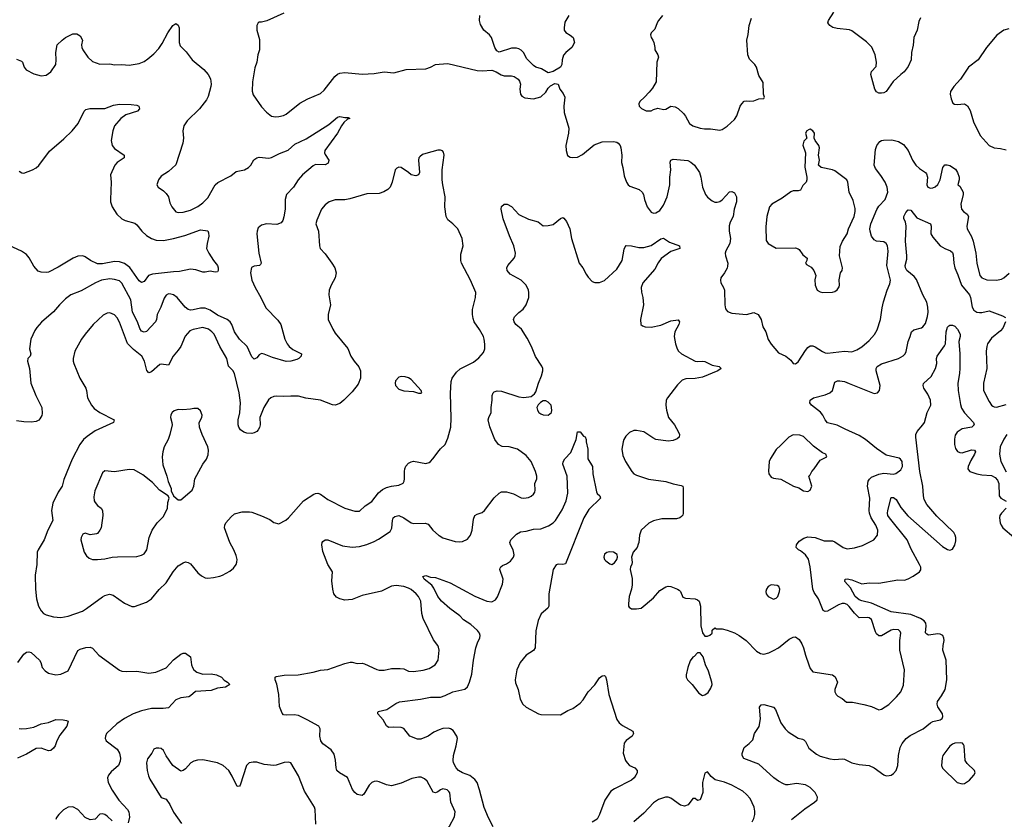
# Model space of a CAD drawing. Header units: inches. Extents: x 2057696 to 2160536, y 827480 to 1016834.
# Tile 287 of 422: x 2086575 to 2094614, y 951130 to 957656. Entities that reach past the tile are written whole.
import ezdxf

# ---------------------------------------------------------------- set-up
doc = ezdxf.new("R2010")
doc.units = ezdxf.units.IN
doc.header["$MEASUREMENT"] = 0
doc.layers.add('C0985', color=7, linetype='Continuous')
doc.layers.add('C0995', color=7, linetype='Continuous')

msp = doc.modelspace()

# ---------------------------------------------------------------- linework, layer by layer
at = {"layer": 'C0985', "color": 5}
for points, elevation in [([(2088730.5, 957709.5), (2088594, 957646), (2088550, 957635.3), (2088530, 957635.3), (2088522, 957630), (2088511.6, 957608.4), (2088511.3, 957570), (2088533.7, 957493.7), (2088533.4, 957410), (2088519.1, 957370), (2088510.4, 957310), (2088495.9, 957264.1), (2088476.5, 957150), (2088473.4, 957073.4), (2088482.3, 957042.3), (2088550, 956946), (2088590, 956901), (2088632, 956870), (2088664.7, 956864.7), (2088690, 956866.7), (2088730, 956874.4), (2088750, 956884.4), (2088863.5, 956976.5), (2088928.5, 957011.5), (2089030, 957054.4), (2089059.8, 957080.2), (2089147, 957193), (2089169, 957211), (2089190, 957220.9), (2089230, 957225.2), (2089370, 957211.5), (2089470, 957217.6), (2089550, 957231.8), (2089630, 957223.1), (2089730, 957250.4), (2089890, 957254.9), (2089930, 957268.2), (2089970, 957290.4), (2090000, 957292.7)], 560), ([(2086550, 957334), (2086590, 957317.3), (2086598.8, 957310), (2086610.8, 957270), (2086628.6, 957248.6), (2086690, 957214.8), (2086750, 957198.8), (2086790, 957204.7), (2086828, 957230), (2086869.2, 957290), (2086872.7, 957330), (2086869, 957390), (2086881.2, 957450), (2086920.9, 957490), (2086950, 957510.4), (2087010, 957540.5), (2087041.4, 957541.4), (2087070, 957524.7), (2087086.8, 957490), (2087080.7, 957450), (2087082, 957430), (2087090, 957411.3), (2087130.3, 957350.3), (2087170, 957315.5), (2087230, 957292.7), (2087310, 957296.4), (2087350, 957287.7), (2087410, 957290.4), (2087470, 957285.5), (2087550, 957298), (2087590, 957314.9), (2087622.3, 957337.7), (2087670, 957378), (2087710, 957420.5), (2087738.8, 957461.2), (2087784.5, 957550), (2087824, 957610), (2087850, 957624.7), (2087870, 957611.3), (2087877.3, 957590), (2087877.1, 957470), (2087884.2, 957444.2), (2087935.1, 957395.1), (2087982, 957330), (2088078, 957250), (2088114.9, 957210), (2088133.5, 957173.5), (2088137.6, 957130), (2088136.4, 957110), (2088114.4, 957030), (2088098.9, 957001.1), (2088043, 956930), (2087942.8, 956830), (2087914.8, 956790), (2087907.3, 956750), (2087913.4, 956690), (2087907.7, 956650), (2087848.7, 956471.3), (2087790, 956417), (2087730, 956379.5), (2087708.4, 956350), (2087694.8, 956310), (2087704.7, 956290), (2087750, 956260.4), (2087770, 956239.3), (2087788.7, 956210), (2087802, 956162), (2087817.1, 956130), (2087850, 956087.7), (2087870, 956081.6), (2087910, 956085.7), (2087970, 956102.4), (2088030, 956131.3), (2088070, 956160.7), (2088110, 956203.6), (2088170.9, 956310), (2088193.4, 956326.6), (2088298.5, 956381.5), (2088343.6, 956416.4), (2088410, 956431.7), (2088442.9, 956450), (2088462.4, 956470), (2088487.7, 956512.3), (2088510, 956530.4), (2088530, 956533.4), (2088610, 956527.4), (2088630, 956531.8), (2088696, 956564), (2088768.2, 956591.8), (2088820.7, 956639.3), (2088914.9, 956685.1), (2089099.1, 956800.9), (2089170, 956861.3), (2089190, 956866.7), (2089230, 956857.3), (2089258, 956858), (2089271, 956850), (2089250, 956845.2), (2089222, 956818), (2089201.3, 956790), (2089170.4, 956730), (2089067, 956590), (2089064.9, 956570), (2089070, 956556), (2089098, 956510), (2089094.2, 956485.8), (2089068.4, 956471.6), (2088990, 956475.1), (2088970, 956462.9), (2088883.7, 956390), (2088848.8, 956350), (2088810.3, 956290), (2088754.6, 956230), (2088742, 956190), (2088741.8, 956110), (2088732.6, 956047.4), (2088723.1, 956016.9), (2088710, 955997.2), (2088675.3, 955984.7), (2088590, 955989.6), (2088550, 955980.7), (2088522.9, 955957.1), (2088512.7, 955930), (2088510.4, 955909.6), (2088527.6, 955750), (2088546.8, 955670), (2088542, 955658), (2088532, 955650), (2088490, 955644.5), (2088467.3, 955632.7), (2088460.3, 955590), (2088469.2, 955530), (2088498, 955470), (2088544.9, 955390), (2088585.2, 955305.2), (2088682.9, 955202.9), (2088706, 955170), (2088740.4, 955050), (2088758, 955010), (2088774, 954990), (2088804.8, 954964.8), (2088874.8, 954930), (2088874, 954910), (2088854, 954890), (2088837.1, 954882.9), (2088789.6, 954869.6), (2088750, 954866), (2088638.2, 954898.2), (2088570, 954927.6), (2088550, 954931.8), (2088530, 954920.9), (2088510, 954898), (2088490, 954886.6), (2088470, 954903.7), (2088433, 954990), (2088370, 955049.6), (2088330, 955109.6), (2088305.7, 955170), (2088292.4, 955190), (2088270, 955209.8), (2088190, 955246.1), (2088130, 955285.6), (2088090, 955301.4), (2088050, 955302.3), (2087990, 955287.5), (2087970, 955286.9), (2087950, 955292.5), (2087924.8, 955310), (2087859.7, 955390), (2087830, 955409.8), (2087810, 955417.3), (2087790, 955418.3), (2087770, 955409.5), (2087755.5, 955384.5), (2087728.3, 955310), (2087698.6, 955250), (2087691.4, 955210), (2087683.1, 955190), (2087610, 955111.8), (2087590, 955106), (2087570, 955115.6), (2087556.2, 955136.2), (2087536.8, 955190), (2087497.2, 955270), (2087481.2, 955370), (2087410, 955505.6), (2087390, 955524.7), (2087350, 955537.3), (2087310, 955541), (2087242.8, 955530), (2087193.4, 955510), (2087075.8, 955444.2), (2086992.7, 955410), (2086950, 955377.7), (2086899.5, 955330), (2086850, 955273), (2086752.8, 955187.2), (2086714.9, 955145.1), (2086699.2, 955120.8), (2086665.5, 955050), (2086654.9, 954970), (2086665.5, 954930), (2086660.7, 954910), (2086640.7, 954890), (2086638, 954870), (2086654, 954810), (2086667, 954690), (2086706.4, 954590), (2086755.3, 954490), (2086758.3, 954441.7), (2086754.9, 954425.1), (2086740.6, 954399.4), (2086731.4, 954388.6), (2086710, 954377.6), (2086670, 954371.6), (2086610, 954373.3), (2086550, 954383.6)], 540), ([(2086570, 956420.5), (2086592.3, 956407.7), (2086610, 956404.9), (2086679, 956430), (2086710, 956448.4), (2086730, 956466.4), (2086817.3, 956582.7), (2086935.8, 956684.2), (2087004, 956750), (2087053.3, 956810), (2087102, 956910), (2087115.6, 956924.4), (2087148.2, 956931.8), (2087270, 956932), (2087340, 956960), (2087390, 956968.1), (2087484.5, 956964.5), (2087530, 956957.6), (2087546.8, 956950), (2087553.4, 956930), (2087538, 956910), (2087441, 956879), (2087399.5, 956850), (2087350, 956791.3), (2087335.6, 956750), (2087321.2, 956670), (2087328.8, 956630), (2087350, 956604.9), (2087427.3, 956550), (2087426.8, 956530), (2087370.6, 956490), (2087352.7, 956470), (2087317.3, 956390), (2087322.4, 956330), (2087315.3, 956190), (2087316.9, 956170), (2087330.3, 956130), (2087367, 956070), (2087410, 956030.4), (2087436.3, 956016.3), (2087514.7, 955994.7), (2087530, 955983), (2087572, 955930), (2087610, 955894.9), (2087650.2, 955870.2), (2087690, 955857.3), (2087750, 955854.4), (2087830, 955871.1), (2087923.6, 955896.4), (2088050, 955942), (2088110, 955932), (2088116.9, 955916.9), (2088118.8, 955890), (2088104.9, 955830), (2088100.7, 955790), (2088119.1, 955750), (2088158, 955690), (2088190.4, 955650), (2088195.8, 955630), (2088195.5, 955610), (2088190, 955599), (2088170, 955595.1), (2088130, 955602.7), (2088090, 955595.1), (2088070, 955597), (2088013.9, 955613.9), (2087970, 955619.6), (2087879.9, 955600.1), (2087830, 955599.2), (2087659.1, 955580.9), (2087626, 955570), (2087590, 955520.7), (2087570, 955511.6), (2087550, 955524.7), (2087474.3, 955634.3), (2087430, 955667.7), (2087390, 955680.4), (2087350, 955683.6), (2087250, 955663.2), (2087210, 955663.2), (2087154.3, 955690), (2087110, 955721.3), (2087090, 955728.2), (2087050, 955725.4), (2087010.7, 955710), (2086890, 955635.6), (2086810, 955595.1), (2086790, 955592.7), (2086750, 955596), (2086724.5, 955604.5), (2086690, 955645.2), (2086652.1, 955712.1), (2086630, 955739.5), (2086588.4, 955768.4), (2086490, 955812.4)], 520), ([(2090000, 956592.3), (2089990, 956592), (2089890, 956565.1), (2089864.9, 956555.1), (2089841.6, 956538.4), (2089834.8, 956530), (2089830.7, 956510), (2089838, 956410), (2089831, 956389), (2089810, 956382), (2089770, 956389), (2089748.7, 956410), (2089690, 956449.2), (2089670, 956453.2), (2089654.4, 956445.6), (2089641, 956430), (2089615.8, 956330), (2089599.5, 956290), (2089581.6, 956270), (2089549.2, 956250.8), (2089510, 956239.2), (2089410, 956234.5), (2089270, 956193.6), (2089230, 956187.6), (2089150, 956187.3), (2089101, 956170), (2089070, 956145.2), (2089038.8, 956110), (2088999.9, 956020.1), (2088993.4, 955990), (2089014.4, 955930), (2089022, 955810), (2089027.3, 955790), (2089070, 955746), (2089122.3, 955670), (2089147.6, 955630), (2089158, 955590), (2089151.2, 955550), (2089117.6, 955490), (2089100.8, 955450), (2089098.3, 955410), (2089113.4, 955330), (2089093.7, 955250), (2089093.7, 955210), (2089130.3, 955130), (2089150, 955098), (2089253.9, 954973.9), (2089279.1, 954910), (2089305.5, 954870), (2089344.4, 954824.4), (2089356.9, 954790), (2089356.9, 954730), (2089337.3, 954682.7), (2089290, 954618.9), (2089221.1, 954550), (2089190, 954525.1), (2089150, 954510.9), (2089130, 954513.1), (2089030, 954551.9), (2088910, 954566.4), (2088850, 954583.5), (2088790, 954584.8), (2088730, 954579.8), (2088670, 954584.8), (2088650, 954581.1), (2088625.5, 954570), (2088605.8, 954554.2), (2088569.4, 954490.6), (2088536.5, 954410), (2088537.8, 954350), (2088532.6, 954327.4), (2088522.6, 954310), (2088510, 954296.3), (2088490, 954285.4), (2088470, 954279.8), (2088430, 954280.8), (2088405.6, 954290), (2088378.9, 954310), (2088364.7, 954330), (2088357.6, 954350), (2088358.8, 954390), (2088371.4, 954448.6), (2088379.1, 954530), (2088367.4, 954610), (2088327.8, 954767.8), (2088314.1, 954794.1), (2088281, 954830), (2088266, 954890), (2088208.2, 954990), (2088162.3, 955090), (2088144.7, 955110), (2088115.6, 955130), (2088070, 955143.1), (2087990, 955128.2), (2087964.1, 955115.9), (2087925.8, 955074.2), (2087890, 954989.4), (2087870, 954958.4), (2087828.5, 954910), (2087790, 954837), (2087730, 954845.4), (2087718.9, 954841.1), (2087650, 954781.3), (2087630, 954774), (2087613.4, 954793.4), (2087594.8, 954870), (2087573.1, 954910), (2087504, 954964), (2087453.9, 955013.9), (2087390, 955187), (2087370, 955223.6), (2087348.6, 955248.6), (2087310, 955263), (2087290, 955261.3), (2087255.6, 955244.4), (2087174.9, 955170), (2087109.1, 955090.9), (2087078.4, 955050), (2087026, 954950), (2087010.4, 954890), (2087010.4, 954870), (2087017, 954850), (2087065.5, 954730), (2087114, 954650), (2087120.7, 954630), (2087127.7, 954570), (2087160.5, 954510), (2087184.2, 954484.2), (2087228, 954450), (2087346, 954390), (2087341, 954370), (2087190, 954300.3), (2087124.6, 954255.4), (2087096.5, 954230), (2087065.2, 954190), (2087002.4, 954070), (2086935.1, 953904.9), (2086920.4, 953850), (2086890, 953801.2), (2086844.9, 953710), (2086835.8, 953650), (2086846, 953570), (2086804.4, 953490), (2086774.4, 953410), (2086725.5, 953330), (2086718, 953310), (2086714.4, 953210), (2086702.5, 953122.5), (2086704.9, 953010), (2086713.4, 952930), (2086728.8, 952868.8), (2086750, 952830.7), (2086770.3, 952810.3), (2086790, 952800.4), (2086850, 952783.7), (2086910, 952777.6), (2086970, 952788.9), (2087086.6, 952830), (2087120.7, 952850), (2087250, 952946.3), (2087270, 952956.9), (2087307, 952967), (2087338.6, 952958.6), (2087430, 952894.9), (2087490, 952868.2), (2087512.9, 952867.1), (2087610, 952901.3), (2087650, 952930.4), (2087713.2, 953006.8), (2087770, 953061.6), (2087829, 953151), (2087870, 953198), (2087910, 953224.9), (2087930, 953231), (2087950, 953227.3), (2087970, 953214.8), (2088030, 953142), (2088058.3, 953118.3), (2088090, 953101.6), (2088110, 953098.4), (2088156.1, 953103.9), (2088210, 953114), (2088230, 953122), (2088290, 953154.4), (2088320.4, 953179.6), (2088341.6, 953210), (2088347.8, 953230), (2088349.6, 953250), (2088343.3, 953283.3), (2088323.6, 953330), (2088289.6, 953390), (2088247.6, 953510), (2088249.5, 953530), (2088258, 953550), (2088301, 953599), (2088330, 953622.8), (2088390, 953638.8), (2088450, 953640.7), (2088470, 953636.3), (2088550, 953607.7), (2088616.1, 953576.1), (2088650, 953554), (2088690, 953542.8), (2088747.2, 953572.8), (2088770, 953590.7), (2088891.3, 953728.7), (2088976.4, 953783.6), (2088990, 953790.4), (2089010, 953792), (2089030, 953784.2), (2089090, 953740.3), (2089230, 953670.3), (2089310, 953644.9), (2089350, 953645.5), (2089396, 953690), (2089450, 953725.5), (2089505.6, 953794.4), (2089538.3, 953821.7), (2089570, 953838), (2089610, 953849.1), (2089670, 953857.6), (2089706, 953874), (2089715.1, 953890), (2089718, 953910), (2089715.4, 953970), (2089718.9, 953990), (2089727.6, 954012.4), (2089750, 954037.1), (2089770, 954048.4), (2089790, 954052.4), (2089890, 954035.5), (2089917.2, 954042.8), (2089930, 954050.8), (2089947.9, 954072.1), (2090000, 954141.5)], 560), ([(2090000, 951363.7), (2089990, 951355.6), (2089970, 951346.6), (2089950, 951351.8), (2089901.6, 951441.6), (2089881.2, 951461.2), (2089853.1, 951473.1), (2089830, 951474.5), (2089777.4, 951462.6), (2089690, 951426.3), (2089610, 951404.8), (2089570, 951410.9), (2089510, 951436.8), (2089490, 951441), (2089470, 951437.7), (2089450.2, 951429.8), (2089428, 951410), (2089384.9, 951335.1), (2089370, 951325.2), (2089330, 951332.7), (2089310, 951349.3), (2089293.1, 951373.1), (2089251.1, 951471.1), (2089185.2, 951510), (2089163.7, 951530), (2089157.6, 951550), (2089153.6, 951613.6), (2089143.3, 951663.3), (2089116.8, 951696.8), (2089050, 951746), (2089033.8, 951770), (2089024.6, 951810), (2089028.5, 951868.5), (2089016.2, 951890), (2088923, 951943), (2088850, 951977.4), (2088815.8, 951984.2), (2088750, 951979.3), (2088730, 951984), (2088717.5, 951997.5), (2088696.2, 952050), (2088689.6, 952150), (2088673.8, 952233.8), (2088661.2, 952270), (2088662, 952290), (2088670, 952294.8), (2088734.5, 952305.5), (2088848, 952310), (2088970, 952332), (2089030, 952348.7), (2089090, 952353.7), (2089230, 952402), (2089272.3, 952412.3), (2089290, 952412.4), (2089330, 952402.6), (2089370, 952404.2), (2089390, 952400.3), (2089490, 952354), (2089510, 952348.7), (2089550, 952348.5), (2089610, 952361.3), (2089682, 952362), (2089710, 952358.4), (2089750, 952340.4), (2089790, 952337.1), (2089870, 952346.7), (2089917.6, 952362.4), (2089967.8, 952392.2), (2089991.8, 952430), (2089999.5, 952510), (2089995.3, 952535.3), (2089989.4, 952550), (2089954.5, 952594.5), (2089869.6, 952770), (2089858.7, 952810), (2089851.1, 952910), (2089829.7, 952950), (2089811.1, 952970), (2089770, 953005.1), (2089750, 953015.8), (2089710, 953029.8), (2089650, 953039.2), (2089610, 953032.4), (2089528.5, 952991.5), (2089370, 952957.7), (2089290, 952923.2), (2089230, 952919.8), (2089190, 952929.8), (2089162.8, 952942.8), (2089138.7, 952970), (2089130.7, 953010), (2089123.8, 953076.2), (2089127.6, 953150), (2089089.8, 953209.8), (2089050, 953315.3), (2089042.9, 953370), (2089044.5, 953390), (2089050, 953398.8), (2089070, 953410.5), (2089090, 953410.5), (2089210, 953362.4), (2089290, 953350.4), (2089350, 953356.4), (2089410, 953373.7), (2089470, 953396.9), (2089504.5, 953415.5), (2089599.4, 953480.6), (2089614, 953506), (2089618.7, 953570), (2089624.5, 953590), (2089637.2, 953602.8), (2089669.7, 953610.3), (2089710, 953591.5), (2089770, 953550.3), (2089790, 953544), (2089886.7, 953546.7), (2089910, 953538), (2089947.7, 953490), (2089993, 953450), (2090000, 953445.7)], 540), ([(2090000, 952935.9), (2089990, 952949.6), (2089957.2, 953017.2), (2089940.5, 953040.5), (2089878, 953090), (2089867.6, 953112.4), (2089890, 953120.5), (2089930, 953107.3), (2089970, 953104.9), (2090000, 953093.7)], 520), ([(2086560.7, 952410), (2086610, 952477.1), (2086630, 952494), (2086650, 952498.4), (2086670, 952490.4), (2086736.3, 952430), (2086747.7, 952410), (2086759.1, 952370), (2086782.3, 952342.3), (2086810, 952323), (2086870, 952308.2), (2086910, 952314.4), (2086970, 952343), (2087050, 952507.3), (2087070, 952519.5), (2087113.8, 952533.8), (2087150, 952536.4), (2087168.4, 952528.4), (2087221, 952470), (2087390, 952347.7), (2087410, 952340.5), (2087450, 952335.5), (2087530, 952338.4), (2087630, 952322.3), (2087687.6, 952332.4), (2087770, 952366.4), (2087830, 952433), (2087890, 952477.3), (2087910, 952486.8), (2087930, 952486.8), (2087970, 952456), (2087977.6, 952390), (2087984.9, 952370), (2087997.6, 952350), (2088020.5, 952330), (2088070, 952313.7), (2088137.1, 952317.1), (2088182, 952310), (2088222, 952290), (2088245.4, 952265.4), (2088272, 952250), (2088291.3, 952230), (2088254, 952210), (2088190, 952201.2), (2088138.8, 952181.2), (2088010, 952174), (2087970, 952137), (2087956, 952130), (2087890, 952122.6), (2087850, 952106), (2087790, 952040.7), (2087745.7, 952034.3), (2087650, 952035.5), (2087570, 952014.9), (2087500.3, 951990), (2087430, 951954.1), (2087368.9, 951910), (2087284.9, 951830), (2087274.4, 951810), (2087272.7, 951790), (2087277.6, 951777.6), (2087282, 951770), (2087370, 951703.1), (2087390.2, 951670.2), (2087398, 951630), (2087395.8, 951604.2), (2087381.1, 951570), (2087322.2, 951517.8), (2087300.7, 951490), (2087293.2, 951470), (2087296.2, 951430), (2087330, 951368.7), (2087385.3, 951285.3), (2087454, 951210), (2087466.7, 951190), (2087472.4, 951147.6), (2087459.3, 951100.7)], 540), ([(2090000, 951859.9), (2089957.5, 951842.5), (2089910, 951807.8), (2089850, 951783.6), (2089823.5, 951783.5), (2089761.2, 951810), (2089710, 951872.7), (2089690, 951879.5), (2089630, 951882.7), (2089590, 951879), (2089583.2, 951883.2), (2089570, 951894), (2089541.3, 951941.3), (2089498, 951990), (2089499, 952001), (2089502, 952010), (2089572.8, 952027.2), (2089645.5, 952074.5), (2089677.2, 952090), (2089848.7, 952111.3), (2089930, 952128.4), (2090000, 952128.2)], 520), ([(2086570, 951872.2), (2086588.1, 951868.1), (2086630.3, 951870.3), (2086690, 951882.4), (2086750, 951910.3), (2086810, 951920.3), (2086870, 951943.8), (2086930, 951942.8), (2086958, 951938), (2086971.3, 951930), (2086958.8, 951890), (2086903.8, 951816.2), (2086879.1, 951770), (2086864.9, 951730), (2086850.3, 951709.7), (2086830, 951692.7), (2086810, 951689.6), (2086750, 951711.1), (2086710, 951707.4), (2086630, 951663.1), (2086558.4, 951630)], 520), ([(2088991.8, 951090), (2088986.6, 951210), (2088980.7, 951230), (2088899.5, 951359.5), (2088850, 951484), (2088788.7, 951590), (2088770, 951595.6), (2088733.1, 951593.1), (2088670, 951571.2), (2088650, 951569.4), (2088570, 951578.9), (2088510, 951596.9), (2088482, 951598), (2088448, 951592), (2088426.8, 951570), (2088374.8, 951410), (2088370, 951402), (2088350, 951398), (2088310, 951482), (2088281.2, 951530), (2088236, 951570), (2088190.8, 951590.8), (2088070, 951615.4), (2088027.3, 951612.7), (2087996.4, 951603.6), (2087971, 951590), (2087930, 951542), (2087910, 951528), (2087890, 951522), (2087824, 951570), (2087770, 951649.5), (2087750, 951691.8), (2087730, 951707.6), (2087710, 951711.8), (2087688.5, 951711.5), (2087670, 951704), (2087653, 951670), (2087617.1, 951622.9), (2087610.3, 951590), (2087615.8, 951530), (2087625.5, 951485.5), (2087637.3, 951457.3), (2087730, 951307.3), (2087770, 951294.8), (2087802, 951250), (2087830, 951187.7), (2087897.2, 951097.2)], 560), ([(2087330, 951116.9), (2087290, 951155.6), (2087270, 951169.6), (2087250, 951176.2), (2087230, 951172.3), (2087190, 951132.3), (2087150, 951126), (2087110, 951146), (2087049.7, 951209.8), (2087010, 951231.3), (2086970, 951229.7), (2086933, 951207), (2086894, 951170), (2086874.7, 951145.3), (2086870.4, 951130)], 540)]:
    msp.add_lwpolyline(points, dxfattribs=dict(at, elevation=elevation))
at = {"layer": 'C0985', "color": 5, "elevation": 580}
for points in [[(2089690, 954744.5), (2089670, 954738), (2089643.8, 954710), (2089639.3, 954690), (2089643, 954670), (2089670, 954640.5), (2089710, 954628.4), (2089790, 954622), (2089830, 954608), (2089850, 954607.3), (2089858, 954610), (2089853.2, 954630), (2089770, 954721.2), (2089750, 954732.7), (2089722.5, 954742.5)], [(2087996.3, 954483.7), (2087970, 954477.2), (2087907.1, 954472.9), (2087870, 954476), (2087836.7, 954463.3), (2087818.8, 954450), (2087808.2, 954431.8), (2087804.9, 954410), (2087818, 954370), (2087819.1, 954350), (2087801.6, 954270), (2087788.4, 954230), (2087754.9, 954170), (2087742.3, 954130), (2087737.3, 954090), (2087744.6, 954024.6), (2087777, 953930), (2087787.1, 953887.1), (2087811, 953830), (2087811.3, 953810), (2087832, 953770), (2087852, 953750), (2087870, 953738), (2087890, 953738), (2087982, 953818), (2087996, 953850), (2088003.7, 953910), (2088071.4, 954028.6), (2088100.9, 954070), (2088113.8, 954106.2), (2088115.9, 954144.1), (2088111.5, 954170), (2088065.1, 954270), (2088043.7, 954330), (2088040.9, 954370), (2088060.9, 954410), (2088064.5, 954430), (2088050, 954465.2), (2088030, 954482)], [(2087470, 953986.3), (2087350, 953967.6), (2087270, 953975.1), (2087250, 953958), (2087188.1, 953811.9), (2087181.1, 953761.1), (2087183.6, 953730), (2087190, 953716.3), (2087210, 953692.7), (2087240.7, 953670), (2087250.6, 953650), (2087253, 953610), (2087239.1, 953510), (2087230, 953489), (2087210, 953464), (2087200.7, 953459.3), (2087150, 953452.7), (2087110, 953464.5), (2087090, 953456.2), (2087076.4, 953430), (2087074.4, 953410), (2087102, 953310), (2087120.9, 953280.9), (2087141.6, 953261.6), (2087170, 953250.7), (2087210, 953250.5), (2087270, 953256.4), (2087330, 953269), (2087373.5, 953273.5), (2087530, 953275.5), (2087570, 953285.5), (2087590, 953297.3), (2087614, 953330), (2087633, 953430), (2087656.9, 953490), (2087697, 953550), (2087750, 953600.7), (2087780.7, 953670), (2087784.1, 953715.9), (2087795.3, 953750), (2087788, 953770), (2087717.5, 953817.5), (2087658.2, 953878.2), (2087581.6, 953941.6), (2087510, 953983)]]:
    msp.add_lwpolyline(points, close=True, dxfattribs=at)
at = {"layer": 'C0995', "color": 5}
for points, elevation in [([(2091059.3, 957690), (2091024.7, 957635.3), (2091020.5, 957590), (2091020.7, 957570), (2091032.7, 957552.7), (2091070, 957530.6), (2091093, 957510), (2091104.9, 957470), (2091082, 957430), (2091033.4, 957390), (2091014, 957366), (2091003.8, 957330), (2091000.7, 957290), (2090990.5, 957269.5), (2090930, 957233.2), (2090890, 957224), (2090834.9, 957254.9), (2090789.6, 957269.6), (2090770, 957282.7), (2090716.1, 957336.1), (2090687, 957390), (2090668.4, 957408.4), (2090650, 957418.7), (2090630, 957424.7), (2090590, 957423.5), (2090490, 957392), (2090470, 957401.2), (2090455.6, 957430), (2090428.2, 957510), (2090411.7, 957531.7), (2090364.2, 957570), (2090337.2, 957617.3), (2090329.8, 957650), (2090330.9, 957690)], 560), ([(2091824, 957690), (2091790.5, 957649.5), (2091778.8, 957630), (2091761.4, 957578.6), (2091731.3, 957550), (2091726.4, 957533.6), (2091731, 957510), (2091744.7, 957490), (2091751.3, 957470), (2091761, 957430), (2091761, 957410), (2091786, 957370), (2091791, 957350), (2091776, 957310), (2091770.5, 957150), (2091741.1, 957098.9), (2091715.2, 957064.8), (2091676.7, 957023.3), (2091638, 956990), (2091631.3, 956970), (2091631.6, 956951.6), (2091651.1, 956931.1), (2091690, 956912), (2091730, 956912), (2091750, 956924.7), (2091786, 956934), (2091830, 956922.8), (2091850, 956926.8), (2091890, 956950.4), (2091926.2, 956946.2), (2091950, 956930.6), (2091993.4, 956890), (2092010.6, 956870), (2092044, 956810), (2092070.5, 956790.5), (2092130, 956770.7), (2092165.2, 956765.2), (2092215.5, 956764.5), (2092290, 956754.8), (2092310, 956760.7), (2092350, 956786.8), (2092410, 956841), (2092430, 956871.3), (2092458, 956950), (2092470, 956971), (2092489.5, 956990.5), (2092510, 956994.8), (2092530, 956990.8), (2092570, 956994.8), (2092610, 957011), (2092650, 957014), (2092655.3, 957024.7), (2092649.1, 957049.1), (2092644.7, 957144.7), (2092610, 957202), (2092589.5, 957269.5), (2092577.2, 957290), (2092534.2, 957334.2), (2092520.9, 957370), (2092512.3, 957490), (2092523.3, 957536.7), (2092531.8, 957610), (2092549.6, 957670)], 580), ([(2093930, 957672.7), (2093917, 957643), (2093901.1, 957570), (2093875.8, 957510), (2093870, 957448), (2093854.9, 957390), (2093853.4, 957330), (2093830, 957275.1), (2093795.5, 957230), (2093767.7, 957210), (2093706.9, 957153.1), (2093650.2, 957069.8), (2093630, 957059.6), (2093610, 957056.9), (2093590, 957058), (2093570, 957068), (2093558, 957090), (2093525.1, 957210), (2093530, 957232.7), (2093566.3, 957273.7), (2093571.5, 957308.5), (2093559, 957370), (2093533.3, 957433.3), (2093490, 957476.4), (2093370, 957566.3), (2093350, 957573), (2093250, 957584.5), (2093214, 957594), (2093188.7, 957610), (2093174, 957630), (2093179.3, 957650), (2093223.1, 957716.9)], 560), ([(2094650, 957582), (2094610, 957571.5), (2094553, 957530), (2094467.7, 957430), (2094400.7, 957330), (2094322.8, 957270), (2094257.3, 957170), (2094200.7, 957110), (2094174.8, 957070), (2094171, 957050), (2094178.8, 957010), (2094194.8, 956974.8), (2094207.7, 956967.7), (2094230, 956964.9), (2094290, 956971), (2094314.6, 956954.6), (2094334.2, 956914.2), (2094363.1, 956823.1), (2094415.5, 956710), (2094490, 956630.6), (2094530, 956610.5), (2094584.1, 956604.1), (2094630, 956593)], 580), ([(2090000, 957292.7), (2090070, 957298), (2090310, 957240.5), (2090350, 957238), (2090430, 957244), (2090464.7, 957230), (2090505.1, 957205.1), (2090530, 957199.3), (2090590, 957198.4), (2090612, 957192), (2090646, 957170), (2090656.1, 957156.1), (2090664, 957130), (2090658.8, 957090), (2090662.8, 957050), (2090673.7, 957033.7), (2090698.8, 957018.8), (2090770, 957010.7), (2090830, 957027.3), (2090870, 957066), (2090890, 957098), (2090910, 957118), (2090944.7, 957135.3), (2090970, 957131.3), (2090986, 957090), (2091013.2, 957053.2), (2091024.9, 957024.9), (2091017.6, 956950), (2091019.1, 956899.1), (2091057.1, 956770), (2091056.4, 956730), (2091034.9, 956630), (2091035.5, 956590), (2091048.7, 956548.7), (2091070, 956534), (2091090, 956530.7), (2091130, 956535.5), (2091170, 956557.1), (2091265.6, 956634.4), (2091330, 956659), (2091422.3, 956662.3), (2091450, 956657), (2091462, 956650), (2091476.4, 956630), (2091482, 956610), (2091490.4, 956550), (2091488.5, 956490), (2091500.4, 956450), (2091510, 956382), (2091530, 956331.3), (2091542.8, 956310), (2091557.6, 956297.6), (2091631.8, 956271.8), (2091657.3, 956250), (2091667.7, 956230), (2091676.4, 956190), (2091699.3, 956130), (2091730, 956084.9), (2091750, 956078), (2091770, 956080.4), (2091800.1, 956099.9), (2091830, 956143), (2091861.7, 956210), (2091884, 956310), (2091884.2, 956370), (2091891.3, 956430), (2091887, 956493), (2091890, 956510.6), (2091910, 956518.4), (2092030, 956506.3), (2092054.8, 956494.8), (2092083.1, 956470), (2092124.6, 956410), (2092136.5, 956370), (2092149.1, 956289.1), (2092175.5, 956230), (2092190, 956207.7), (2092230, 956178), (2092250, 956168.5), (2092270, 956166.4), (2092290, 956172.7), (2092310, 956186), (2092370, 956250.5), (2092390, 956254), (2092410, 956242.8), (2092426, 956210), (2092426, 956170), (2092409.1, 956110), (2092400.2, 956050), (2092375.5, 956004.5), (2092367.3, 955972.7), (2092366.7, 955930), (2092377.1, 955870), (2092373.2, 955830), (2092340.8, 955770), (2092335.6, 955750), (2092336.5, 955730), (2092356.5, 955670), (2092354.7, 955645.3), (2092351.5, 955628.5), (2092330.5, 955590), (2092300.7, 955550), (2092296.3, 955530), (2092300.5, 955510), (2092322.4, 955470), (2092328.8, 955448.8), (2092331.8, 955330), (2092337.3, 955297.3), (2092354.2, 955274.2), (2092390, 955262.4), (2092510, 955250.7), (2092570, 955267.7), (2092604, 955250), (2092630, 955210.8), (2092642, 955150), (2092667.6, 955110), (2092686.6, 955046.6), (2092710, 955008.2), (2092770, 954937.1), (2092830.5, 954910.5), (2092870, 954878), (2092890, 954850.8), (2092910, 954847.7), (2092930, 954864), (2092990, 954956.4), (2093010, 954980.4), (2093030, 954993.4), (2093050, 954994.6), (2093070, 954987.6), (2093130, 954947.6), (2093150, 954936.9), (2093170, 954933.8), (2093310, 954951.6), (2093370, 954947), (2093410, 954963.1), (2093450, 954987), (2093510, 955037), (2093554.2, 955085.8), (2093574.5, 955125.5), (2093602, 955210), (2093615.4, 955304.6), (2093627, 955353), (2093657.4, 955450), (2093679.3, 955500.7), (2093685.1, 955530), (2093654.9, 955650), (2093666.8, 955766.8), (2093661.4, 955810), (2093650, 955831.2), (2093630, 955843.5), (2093570, 955848.9), (2093550, 955859.7), (2093530.8, 955890), (2093518.2, 955930), (2093517, 955950), (2093524.5, 955990), (2093573.4, 956106.6), (2093590, 956135.6), (2093641.7, 956190), (2093663.1, 956250), (2093658.2, 956290), (2093640.9, 956330), (2093605.5, 956385.5), (2093562, 956442), (2093552.3, 956470), (2093562.2, 956597.8), (2093573, 956630), (2093598.4, 956661.6), (2093610, 956670.2), (2093626.3, 956673.7), (2093696.7, 956676.7), (2093750, 956663.6), (2093790, 956637), (2093829, 956590), (2093864.7, 956510), (2093890.3, 956470), (2093920.7, 956440.7), (2093970, 956410.4), (2093977.8, 956397.8), (2093985.7, 956370), (2093982.6, 956310), (2093990, 956288.4), (2094010, 956282.4), (2094030, 956284.4), (2094050, 956293), (2094070, 956310.7), (2094091.3, 956350), (2094112, 956450), (2094127.9, 956472.1), (2094147.6, 956472.4), (2094170, 956465.3), (2094215.2, 956435.2), (2094232.6, 956410), (2094244.4, 956370), (2094244.6, 956350), (2094234.8, 956310), (2094250, 956297.3), (2094277, 956250), (2094277.6, 956230), (2094258.4, 956150), (2094265.5, 956110), (2094281, 956090), (2094310.3, 956070.3), (2094320.4, 956050), (2094308.9, 955970), (2094311.8, 955950), (2094345.7, 955885.7), (2094359, 955850), (2094380.9, 955750), (2094390.3, 955670), (2094414.9, 955570), (2094430, 955548.7), (2094470, 955533.7), (2094550, 955530.4), (2094590, 955539.3), (2094610, 955550.4), (2094653.2, 955586.8)], 560), ([(2090000, 954141.5), (2090010, 954154.8), (2090049, 954190), (2090070, 954242), (2090094, 954330), (2090097, 954403), (2090091.4, 954608.6), (2090097.3, 954702.7), (2090105.4, 954730), (2090141.2, 954778.8), (2090170, 954806), (2090278.8, 954861.2), (2090323.9, 954896.1), (2090360.5, 954939.5), (2090371.5, 954970), (2090372.7, 955007.3), (2090368, 955050), (2090361, 955070), (2090330, 955127.4), (2090286, 955190), (2090277.3, 955217.3), (2090271.9, 955250), (2090272.1, 955290), (2090297.7, 955390), (2090298.5, 955430), (2090255.5, 955530), (2090181.7, 955670), (2090175.4, 955690), (2090176.3, 955743.7), (2090195.8, 955810), (2090188.3, 955870), (2090151.3, 955950), (2090110.8, 955990.8), (2090070, 956022.9), (2090055.8, 956050), (2090044.7, 956130), (2090048.4, 956210), (2090028.4, 956310), (2090025.4, 956350), (2090023.5, 956430), (2090039.5, 956550), (2090034, 956574), (2090026, 956586), (2090010, 956592.7), (2090000, 956592.3)], 560), ([(2090000, 953445.7), (2090030, 953427.4), (2090130, 953396.4), (2090165.8, 953394.2), (2090190, 953398.4), (2090230, 953417.1), (2090255.8, 953450), (2090268.3, 953490), (2090279.5, 953580.5), (2090291, 953609), (2090310, 953622), (2090350, 953634.4), (2090370, 953650.4), (2090450, 953754), (2090490, 953792.4), (2090510, 953803.1), (2090550, 953804.2), (2090606, 953786), (2090670, 953753), (2090690, 953750.5), (2090730, 953758), (2090750, 953768), (2090770, 953784.9), (2090779.7, 953800.2), (2090784.7, 953815.3), (2090782, 953870), (2090796.9, 953910), (2090797.7, 953930), (2090786.2, 953970), (2090749.8, 954050), (2090710, 954099.8), (2090639.6, 954150), (2090570.3, 954169.7), (2090513.6, 954173.6), (2090484.5, 954190), (2090455.6, 954230), (2090414.6, 954334.6), (2090400.5, 954390), (2090404.2, 954410), (2090424.7, 954450), (2090423, 954490), (2090433, 954550), (2090431.6, 954590), (2090439.5, 954610), (2090450, 954620.5), (2090473, 954627), (2090510, 954625.7), (2090650, 954579.1), (2090690, 954574), (2090750, 954581), (2090777.6, 954602.4), (2090790, 954618), (2090809.6, 954690), (2090835.6, 954750), (2090847.3, 954790), (2090846.6, 954810), (2090837, 954830), (2090786.7, 954906.7), (2090753.3, 954990), (2090717.5, 955057.5), (2090671.5, 955130), (2090625.6, 955170), (2090611.6, 955190), (2090606.6, 955210), (2090615.1, 955230), (2090650, 955267.7), (2090685.1, 955294.9), (2090709.5, 955330), (2090731.6, 955390), (2090732, 955430), (2090729.5, 955450), (2090711.1, 955491.1), (2090669.3, 955530), (2090580.7, 955580.7), (2090555.1, 955610), (2090552.3, 955630), (2090560.9, 955650), (2090612, 955710), (2090620.7, 955730), (2090622.4, 955750), (2090609.7, 955810), (2090572.9, 955892.9), (2090523.6, 956030), (2090505.2, 956110), (2090510, 956132), (2090529.3, 956150.7), (2090554, 956150), (2090590, 956131.3), (2090650, 956067.7), (2090730, 956027.3), (2090807.5, 956007.5), (2090850, 955974.8), (2090890, 955976.3), (2090930, 955985.5), (2090990, 956034.8), (2091010, 956041), (2091017.3, 956037.3), (2091040.7, 956010), (2091067.7, 955950), (2091080.4, 955870), (2091143.6, 955670), (2091172.4, 955630), (2091198.7, 955578.7), (2091215.6, 955555.6), (2091250, 955520.7), (2091270, 955510.7), (2091310, 955510.5), (2091350, 955528.5), (2091450, 955621.3), (2091495.1, 955690), (2091510, 955784.7), (2091517.6, 955802.4), (2091527.7, 955812.3), (2091570, 955811.8), (2091630, 955796), (2091670, 955797.4), (2091730, 955813.4), (2091810, 955868), (2091830, 955873.4), (2091880.6, 955840.6), (2091961, 955810), (2091966, 955790), (2091890, 955763.9), (2091812.8, 955707.2), (2091787.1, 955672.9), (2091760, 955620), (2091662, 955510), (2091648.9, 955470), (2091652, 955432), (2091663, 955390), (2091667.7, 955330), (2091642.8, 955210), (2091646, 955170), (2091659.1, 955159.1), (2091682, 955150), (2091731.8, 955148.2), (2091810, 955162.4), (2091890, 955198.7), (2091950, 955207.7), (2091962.4, 955190), (2091957.4, 955170), (2091925.2, 955110), (2091918.9, 955070), (2091928.5, 955010), (2091942.4, 954970), (2091954.4, 954950), (2091978, 954930), (2092090, 954870.3), (2092110, 954866.4), (2092150, 954870.4), (2092167.5, 954867.5), (2092230, 954837.3), (2092286.4, 954826.4), (2092301, 954810), (2092274.8, 954790), (2092150, 954738.8), (2092090, 954727.8), (2092013.9, 954726.1), (2091984.8, 954715.2), (2091944.8, 954675.2), (2091864, 954570), (2091854, 954550), (2091850.7, 954509.3), (2091855.5, 954470), (2091873, 954410), (2091920.4, 954350), (2091954.9, 954290), (2091962, 954270), (2091958.8, 954250), (2091943.8, 954236.2), (2091910, 954220.7), (2091870, 954217.4), (2091770, 954231.5), (2091743.1, 954243.1), (2091672, 954292), (2091610, 954304), (2091590, 954303.5), (2091552.9, 954287.1), (2091523.8, 954256.2), (2091508.4, 954230), (2091501.3, 954210), (2091492.2, 954150), (2091498.6, 954098.5), (2091522.4, 954050), (2091572.4, 953970), (2091590.2, 953950.2), (2091610, 953938.9), (2091710, 953906.7), (2091850, 953887.4), (2091910, 953867.6), (2091975.4, 953855.4), (2091988.3, 953848.3), (2091991.8, 953831.8), (2091992, 953630), (2091988.4, 953611.6), (2091979.5, 953600.5), (2091966, 953590), (2091938.3, 953581.7), (2091817, 953583), (2091750, 953567.3), (2091711.9, 953548.1), (2091648.4, 953490), (2091635.8, 953450), (2091630.4, 953390), (2091625.1, 953374.9), (2091616.3, 953350), (2091582.8, 953310), (2091570.7, 953270), (2091575.5, 953230), (2091573, 953210), (2091562, 953190), (2091558, 953170), (2091574.4, 953094.4), (2091575.1, 953044.9), (2091570.4, 953010), (2091550.4, 952950), (2091544.9, 952890), (2091544.9, 952870), (2091550, 952861), (2091570, 952848), (2091610, 952847.3), (2091650, 952854), (2091750, 952938.8), (2091802.7, 952997.3), (2091850, 953027.3), (2091870, 953033), (2091890, 953030.6), (2091944.7, 953010), (2091959.9, 952999.9), (2091970.8, 952990), (2091990, 952942.8), (2092010, 952934), (2092090, 952930.6), (2092110, 952922.8), (2092122.8, 952910), (2092134, 952870), (2092137.3, 952710), (2092150, 952652), (2092170, 952624.7), (2092190, 952624.7), (2092210, 952632), (2092228, 952650), (2092230, 952674), (2092250, 952694), (2092265.4, 952685.4), (2092310, 952684), (2092350, 952672.7), (2092410, 952651.7), (2092450, 952631.5), (2092507, 952590), (2092590, 952503.8), (2092623.9, 952483.9), (2092650, 952478.4), (2092690, 952488.5), (2092730, 952507), (2092770, 952530.4), (2092858.2, 952601.8), (2092890, 952618), (2092910, 952618.7), (2092938, 952598), (2092961.5, 952561.5), (2092975.3, 952530), (2092990, 952471), (2093018, 952390), (2093030, 952361), (2093050, 952334.8), (2093210.6, 952310.6), (2093233.7, 952293.7), (2093250.7, 952250), (2093230.8, 952190), (2093230.8, 952170), (2093241, 952150), (2093255.9, 952135.9), (2093290, 952116), (2093326, 952086), (2093373.6, 952086.4), (2093467.5, 952067.5), (2093530, 952050.7), (2093590, 952024), (2093610, 952030.6), (2093670, 952068.4), (2093734.5, 952130), (2093768.3, 952171.7), (2093790, 952224.7), (2093798.3, 952350), (2093760.3, 952510), (2093761.4, 952590), (2093769.7, 952649.7), (2093763.8, 952663.8), (2093750, 952676.9), (2093710, 952678.5), (2093690, 952673.1), (2093610, 952628.6), (2093590, 952628.5), (2093570, 952645.1), (2093561.1, 952661.1), (2093530, 952760.5), (2093510, 952774.5), (2093496.6, 952776.6), (2093430, 952774.7), (2093390, 952813.3), (2093347.5, 952867.5), (2093330, 952882.3), (2093310, 952891.5), (2093290, 952892.4), (2093258.8, 952881.2), (2093170, 952828.4), (2093150, 952826), (2093134.5, 952834.5), (2093095.8, 952930), (2093061.5, 952981.5), (2093050, 953009.3), (2093029.9, 953190), (2093014.2, 953254.2), (2092990, 953288.6), (2092950, 953321.1), (2092932.3, 953330), (2092915.1, 953350), (2092917, 953370), (2092939.7, 953400.3), (2092975.8, 953424.2), (2093010, 953434.6), (2093070, 953430.3), (2093144.4, 953404.4), (2093210, 953403.6), (2093230, 953395.6), (2093297.1, 953350), (2093330, 953338.6), (2093390, 953345.2), (2093455.1, 953364.9), (2093549.3, 953410), (2093578.4, 953450), (2093580.5, 953490), (2093566.2, 953530), (2093527.1, 953590), (2093512.6, 953630), (2093509.9, 953650), (2093516.5, 953750), (2093495.8, 953850), (2093502.3, 953890), (2093512.7, 953907.3), (2093530, 953923), (2093590, 953945.9), (2093630, 953954.3), (2093710, 953946.3), (2093728.4, 953951.6), (2093770, 953982), (2093783.6, 954010), (2093778.9, 954050), (2093767.3, 954070), (2093756.6, 954076.6), (2093650, 954103.5), (2093570, 954156.2), (2093480.3, 954230), (2093430, 954262.6), (2093314, 954314), (2093250, 954348.5), (2093170, 954367.4), (2093150, 954389.6), (2093130.9, 954430), (2093113.6, 954453.6), (2093038.4, 954510), (2093025.2, 954530), (2093029.2, 954550), (2093055.1, 954570), (2093150, 954595.9), (2093190, 954611.6), (2093210, 954630.6), (2093230, 954698.8), (2093251.5, 954708.5), (2093270.3, 954710.3), (2093310, 954704.4), (2093345.9, 954685.9), (2093550, 954606), (2093578, 954610), (2093595.3, 954630), (2093601.2, 954670), (2093568.2, 954790), (2093567.8, 954810), (2093574.7, 954825.3), (2093611.9, 954848.1), (2093749.3, 954890), (2093787.6, 954912.4), (2093803.6, 954930), (2093812.3, 954947.7), (2093829.7, 955030), (2093846, 955070), (2093855.6, 955110), (2093873.9, 955126.1), (2093937.4, 955142.6), (2093950, 955150.4), (2093970, 955178), (2093987.1, 955232.9), (2093992, 955270), (2093990.6, 955310), (2093980.2, 955350), (2093948.3, 955410), (2093896.9, 955536.9), (2093879.2, 955559.2), (2093818.3, 955610), (2093806, 955630), (2093803.5, 955650), (2093817, 955703), (2093819.1, 955730), (2093806, 955850), (2093811.3, 955971.3), (2093805.9, 956005.9), (2093792.7, 956030), (2093792.3, 956050), (2093810, 956082.8), (2093830, 956104), (2093850, 956100.7), (2093900.6, 956040.6), (2094010, 955990.5), (2094015.6, 955970), (2094013.4, 955910), (2094030, 955880.3), (2094090, 955812), (2094128.2, 955788.2), (2094173.4, 955770), (2094190, 955757.1), (2094196.4, 955736.4), (2094200.8, 955670), (2094209.5, 955630), (2094234.9, 955574.9), (2094265.6, 955490), (2094328.8, 955410), (2094338.8, 955390), (2094350.2, 955310.2), (2094365.2, 955285.2), (2094390, 955270.2), (2094410, 955267.1), (2094430, 955267.1), (2094490, 955279.6), (2094600.2, 955240.2), (2094624.6, 955224.6)], 540), ([(2094624.9, 955190), (2094602.1, 955137.9), (2094583.8, 955116.2), (2094510, 955056.4), (2094477.7, 955010), (2094470.2, 954990), (2094464.6, 954950), (2094470.2, 954810.2), (2094443.2, 954690), (2094444.9, 954630), (2094490, 954540.5), (2094510, 954510.5), (2094521.3, 954501.3), (2094530, 954495.8), (2094550, 954494.9), (2094630, 954516.9)], 540), ([(2092875.6, 951130), (2092984.7, 951215.3), (2093064, 951270), (2093084.7, 951290), (2093087.6, 951310), (2093068.7, 951350), (2093027.6, 951390), (2092990, 951411), (2092917.3, 951422.7), (2092850, 951410.7), (2092830, 951410.9), (2092810, 951418.7), (2092770, 951441.6), (2092733.5, 951470), (2092610, 951579.3), (2092487.7, 951627.7), (2092474.2, 951650), (2092472.5, 951667.5), (2092490, 951715.5), (2092531.8, 951750), (2092559.7, 951780.2), (2092575.4, 951830), (2092612.9, 951887.1), (2092624.5, 951950), (2092614.2, 952045.8), (2092630, 952064.9), (2092650, 952068.2), (2092730, 952046), (2092745.2, 952025.2), (2092790, 951917.3), (2092824.4, 951870), (2092850, 951844.9), (2092930, 951792.7), (2092965.3, 951785.3), (2092978, 951778), (2092990, 951764), (2093018.4, 951710), (2093080.9, 951660.9), (2093110, 951646.2), (2093190, 951623.8), (2093230, 951618.6), (2093290, 951624.6), (2093310, 951620.3), (2093370, 951591.3), (2093430, 951578.6), (2093510, 951569), (2093550, 951550.3), (2093630, 951493), (2093650, 951486.4), (2093673.4, 951486.6), (2093690, 951490.7), (2093710, 951504), (2093731.5, 951530), (2093745.4, 951570), (2093749.8, 951650), (2093764.7, 951715.3), (2093780.4, 951750), (2093811.5, 951790), (2093844.9, 951815.1), (2093952, 951870), (2094010, 951918.4), (2094030, 951928.4), (2094090, 951942), (2094106.3, 951953.7), (2094112.7, 951970), (2094109.3, 951990), (2094070, 952049.2), (2094065.1, 952070), (2094068.5, 952091.5), (2094101.6, 952138.4), (2094129.7, 952190), (2094143.5, 952270), (2094139.7, 952430), (2094112.3, 952510), (2094114.5, 952550), (2094123.1, 952590), (2094121.3, 952610), (2094111.6, 952630), (2094090, 952642), (2094070, 952644.4), (2093994.5, 952634.5), (2093980.1, 952640.1), (2093971.3, 952651.3), (2093976.5, 952710), (2093972.7, 952730), (2093959.7, 952750), (2093930.4, 952770.4), (2093850, 952801), (2093690, 952824.5), (2093530, 952894.5), (2093450, 952912.2), (2093430, 952921), (2093397.5, 952950), (2093358.3, 953018.3), (2093311.6, 953070), (2093314, 953090), (2093330, 953093.6), (2093370, 953085.5), (2093450, 953053.4), (2093510, 953059.2), (2093590, 953057.7), (2093744.5, 953084.5), (2093798, 953082), (2093830, 953093), (2093870, 953114.4), (2093922.7, 953150), (2093933.6, 953166.4), (2093932, 953188), (2093922.3, 953210), (2093854, 953334), (2093820.6, 953410), (2093675.3, 953590), (2093664.1, 953610), (2093659.8, 953630), (2093663.1, 953650), (2093690, 953756.3), (2093710, 953758), (2093730, 953741.3), (2093770, 953675.3), (2093826.1, 953606.1), (2094110, 953358), (2094150, 953332.7), (2094170, 953327.9), (2094190, 953336), (2094210, 953366.4), (2094217.2, 953402.8), (2094217.1, 953430), (2094213.2, 953450), (2094202.8, 953470), (2094063.4, 953603.4), (2093980, 953700), (2093960.1, 953740.1), (2093952.9, 953770), (2093948.4, 953850), (2093924.6, 953970), (2093891.3, 954250), (2093892.4, 954270), (2093903.7, 954296.3), (2093950, 954349.3), (2093961, 954370), (2093984.5, 954450), (2094012.9, 954510), (2094010, 954551.3), (2093990, 954599.2), (2093955.9, 954650), (2093950.8, 954670), (2093953.9, 954686.1), (2094015.7, 954744.3), (2094052.6, 954810), (2094063.1, 954850), (2094061.3, 954890), (2094065.6, 954910), (2094126.5, 954993.5), (2094132.7, 955010), (2094138.4, 955110), (2094150, 955146), (2094161.2, 955158.8), (2094170, 955164), (2094190, 955164), (2094210, 955155.5), (2094232.7, 955130), (2094253, 955090), (2094254.4, 955070), (2094243, 955030), (2094251.8, 954930), (2094251.7, 954811.7), (2094248.6, 954768.6), (2094233.5, 954690), (2094237.2, 954630), (2094255.7, 954515.7), (2094265, 954485), (2094287.8, 954447.8), (2094361.8, 954370), (2094366.5, 954350), (2094349.3, 954330.7), (2094270, 954317.7), (2094229.2, 954290), (2094213.9, 954266.1), (2094206.3, 954233.7), (2094208.5, 954188.5), (2094216.1, 954156.1), (2094232, 954132), (2094250, 954123.6), (2094270, 954121.8), (2094346.6, 954146.6), (2094370, 954144), (2094377.6, 954130), (2094371.4, 954110), (2094340.7, 954059.3), (2094318, 954010), (2094316.4, 953990), (2094322, 953982), (2094333, 953970), (2094390, 953948.8), (2094430, 953940.8), (2094510, 953935.6), (2094540.3, 953920.3), (2094559.2, 953899.2), (2094570.1, 953869.9), (2094571.8, 953770), (2094586, 953750), (2094628, 953728)], 520), ([(2090000, 953093.7), (2090090, 953060.3), (2090290, 952951.8), (2090390, 952910.3), (2090430, 952904.4), (2090459.1, 952920.9), (2090475.2, 952944.8), (2090517.7, 953050), (2090521.3, 953090), (2090496.2, 953170), (2090498.9, 953181.1), (2090502.7, 953190), (2090518, 953202), (2090550, 953214.9), (2090582.8, 953237.2), (2090605.6, 953270), (2090611.1, 953288.9), (2090604.7, 953330), (2090582.4, 953370), (2090577.6, 953390), (2090584.5, 953410), (2090630, 953456.3), (2090664, 953476), (2090710, 953482.6), (2090770, 953498.9), (2090830, 953502.3), (2090893.5, 953526.5), (2090929.8, 953550.2), (2090949.8, 953570.2), (2091003.2, 953656.8), (2091037.4, 953730), (2091051.5, 953791.5), (2091044.2, 953930), (2091009.4, 954030), (2091012.5, 954047.5), (2091026.3, 954073.7), (2091075.6, 954124.4), (2091117.2, 954230), (2091130, 954294), (2091150, 954294), (2091178, 954258), (2091190.6, 954250.6), (2091201, 954230), (2091198.8, 954210), (2091213, 954150), (2091213.7, 954073.7), (2091250.3, 954010), (2091254, 953950), (2091284.4, 953804.4), (2091291, 953790), (2091312, 953770), (2091318, 953750), (2091222.2, 953657.8), (2091180.3, 953590), (2091030, 953216), (2091010.3, 953209.7), (2090970, 953211.6), (2090953.7, 953206.3), (2090930.3, 953170), (2090895.8, 952970), (2090895.8, 952870), (2090886, 952854), (2090833.4, 952806.6), (2090806.7, 952753.3), (2090790.2, 952669.8), (2090783.1, 952530), (2090771, 952509), (2090709.5, 952470.5), (2090662, 952410), (2090634, 952350), (2090619.7, 952270), (2090623.6, 952243.6), (2090644.4, 952190), (2090661.1, 952110), (2090683.1, 952070), (2090710, 952044.4), (2090810, 951990.6), (2090830, 951985.5), (2090990, 951982), (2091050, 952017.3), (2091090, 952034.8), (2091150, 952078), (2091174.6, 952105.4), (2091215.1, 952170), (2091270, 952227.3), (2091310, 952284), (2091330, 952300.7), (2091350, 952304.7), (2091356.8, 952296.8), (2091364.9, 952270), (2091384, 952150), (2091450, 951946), (2091470, 951917.3), (2091495.8, 951895.8), (2091581, 951850), (2091586.8, 951830), (2091574.8, 951810), (2091526, 951774), (2091508.9, 951751.1), (2091501.3, 951670), (2091520.5, 951610), (2091533.4, 951590), (2091554.8, 951570), (2091596, 951550), (2091617.3, 951530), (2091615.5, 951510), (2091606, 951490), (2091592.4, 951470), (2091570, 951449.6), (2091430, 951379.6), (2091400.2, 951359.8), (2091353, 951287), (2091309.1, 951170.9), (2091288.9, 951131.1), (2091250, 951107.3)], 520), ([(2094633.2, 954270), (2094610, 954233.3), (2094581.1, 954170), (2094573.6, 954110), (2094584.9, 954050), (2094630, 953967.2)], 540), ([(2094630.2, 953670), (2094591.4, 953630), (2094578.6, 953610), (2094573.6, 953590), (2094579.6, 953550), (2094587.7, 953530), (2094603.1, 953510), (2094692.5, 953432.5)], 520), ([(2090000, 952128.2), (2090011.8, 952128.2), (2090050, 952140.2), (2090110, 952171.5), (2090208.2, 952191.8), (2090230, 952210.6), (2090248.4, 952250), (2090265.8, 952314.2), (2090280.2, 952430), (2090300.3, 952530), (2090312.5, 952570), (2090332.3, 952612.3), (2090335.3, 952630), (2090328.7, 952650), (2090313.1, 952670), (2090259.1, 952719.1), (2090197.6, 952757.6), (2090169.5, 952790), (2090086, 952850), (2090018.9, 952910), (2090000, 952935.9)], 520), ([(2090440.5, 951070), (2090402.7, 951142.7), (2090367.2, 951227.2), (2090330, 951372), (2090308.8, 951430), (2090290, 951455.6), (2090250, 951486.8), (2090190, 951510.7), (2090158, 951530), (2090139.8, 951550), (2090118, 951590), (2090114.2, 951610), (2090117.2, 951650), (2090139.2, 951730), (2090149.6, 951790), (2090145.1, 951810), (2090114.5, 951854.5), (2090092.7, 951870), (2090074.9, 951874.9), (2090030, 951872.1), (2090000, 951859.9)], 520), ([(2092554, 951110), (2092570, 951137.3), (2092576.8, 951170), (2092577.6, 951197.6), (2092571.1, 951230), (2092539.1, 951299.1), (2092510, 951333.6), (2092479.6, 951359.6), (2092390, 951409.8), (2092330, 951433.3), (2092252.5, 951452.5), (2092219.5, 951479.5), (2092190, 951518), (2092170, 951506), (2092150.6, 951430), (2092152.2, 951350), (2092130, 951289.4), (2092110, 951282.7), (2092090, 951301.2), (2092070, 951299.3), (2092031.7, 951248.3), (2092003.2, 951236.8), (2091970, 951244.5), (2091890, 951301.5), (2091870, 951310.8), (2091848.3, 951311.7), (2091790, 951292.6), (2091750, 951263.5), (2091670, 951179.7), (2091590.4, 951110)], 540), ([(2090000, 950988.9), (2090006, 950994), (2090042.5, 951037.5), (2090085.2, 951074.8), (2090126.3, 951150), (2090131.1, 951190), (2090095.3, 951270), (2090086.5, 951346.5), (2090078.2, 951358.2), (2090064, 951370), (2090030, 951378.7), (2090010, 951371.8), (2090000, 951363.7)], 540)]:
    msp.add_lwpolyline(points, dxfattribs=dict(at, elevation=elevation))
for points, elevation in [([(2093030, 956762), (2093019.6, 956760.4), (2093002, 956750), (2092991.3, 956730), (2093002, 956690), (2092976, 956664), (2092967.7, 956632.3), (2092990.7, 956570), (2092986.4, 956453.6), (2093002.8, 956370), (2093002.8, 956350), (2092996, 956330), (2092970, 956302), (2092950, 956265.2), (2092930, 956259.3), (2092890, 956260.7), (2092870, 956251.8), (2092799.9, 956200.1), (2092717.1, 956150), (2092698, 956130), (2092673.7, 956050), (2092666.6, 955966.6), (2092670, 955854), (2092684.7, 955830), (2092750, 955793), (2092910, 955795.5), (2092930, 955787.3), (2092939.9, 955779.9), (2092970, 955738), (2093004.7, 955710), (2093002, 955690), (2092992, 955670), (2092999.6, 955659.6), (2093035.9, 955635.9), (2093058, 955610), (2093076, 955570), (2093067.7, 955532.3), (2093068.7, 955488.7), (2093086.8, 955450), (2093110, 955434.8), (2093130, 955431), (2093210, 955431.3), (2093230, 955438), (2093249.1, 955450.9), (2093264.7, 955475.3), (2093269, 955490), (2093265.6, 955534.4), (2093277.2, 955590), (2093289.2, 955610), (2093292.3, 955630), (2093269.5, 955729.5), (2093274.8, 955805.2), (2093292.3, 955850), (2093331.3, 955908.7), (2093342.9, 955950), (2093388, 956050), (2093397.4, 956090), (2093395.6, 956115.6), (2093380.1, 956180.1), (2093347.8, 956250), (2093337.6, 956330), (2093329.5, 956350), (2093230, 956421.6), (2093210, 956431.6), (2093118, 956450), (2093098, 956470), (2093104, 956510), (2093097.2, 956550), (2093106, 956610), (2093099.3, 956630), (2093069.2, 956670), (2093061.2, 956690), (2093064, 956730), (2093050, 956748.7)], 580), ([(2090870, 954545.2), (2090850, 954545.2), (2090827.5, 954532.5), (2090807.5, 954512.5), (2090797.3, 954490), (2090802, 954470), (2090814, 954450), (2090830, 954439.3), (2090850, 954430.5), (2090890, 954428.4), (2090917, 954450), (2090920.7, 954470), (2090914.5, 954510), (2090890, 954535.1)], 540), ([(2092890, 954269.6), (2092854, 954250), (2092790, 954182.7), (2092750, 954149.2), (2092705.1, 954074.9), (2092695.3, 954050), (2092687.8, 953972.2), (2092690.4, 953950.4), (2092710, 953923), (2092730, 953913.4), (2092790, 953906), (2092892, 953850), (2092935.3, 953835.3), (2092974, 953810), (2093010, 953804.7), (2093030, 953818), (2093041.2, 953850), (2093018, 953930), (2093030, 953942), (2093042, 953970), (2093062, 953990), (2093110, 954062), (2093166, 954090), (2093158, 954110), (2093130, 954122), (2093056.1, 954176.1), (2092973.8, 954253.8), (2092945.1, 954265.1)], 560), ([(2091390, 953314.5), (2091370, 953309.2), (2091350, 953293.2), (2091344, 953270), (2091350.6, 953250.6), (2091359.8, 953239.8), (2091394.4, 953214.4), (2091410, 953210.8), (2091430, 953222.8), (2091449.3, 953250), (2091456, 953270), (2091452, 953292), (2091422, 953310)], 540), ([(2092710, 953042.7), (2092686.8, 953030), (2092671, 953010), (2092666.8, 952990), (2092670.8, 952970), (2092686, 952950), (2092730, 952927.3), (2092750, 952936), (2092764, 952950), (2092779, 952990), (2092781.2, 953010), (2092774, 953030), (2092759.5, 953039.5)], 560), ([(2092130, 952488), (2092110, 952488), (2092081.4, 952458.6), (2092070, 952452.7), (2092050, 952424), (2092030, 952368), (2092016.4, 952310), (2092016.4, 952290), (2092026, 952270), (2092065.5, 952230), (2092119.9, 952159.9), (2092150, 952142), (2092170, 952144.9), (2092194.7, 952165.3), (2092218.9, 952201.1), (2092227.8, 952230), (2092224.7, 952250), (2092198.5, 952338.5), (2092174.5, 952390), (2092156.5, 952456.5)], 540), ([(2094255.6, 951755.6), (2094210, 951751.8), (2094190, 951743.7), (2094170, 951726.6), (2094113, 951650), (2094105.5, 951630), (2094102, 951570), (2094110, 951546.8), (2094230, 951431), (2094270, 951419.1), (2094290, 951423), (2094330, 951450.7), (2094366, 951490), (2094376, 951510), (2094369.4, 951530), (2094310, 951586), (2094295.6, 951610), (2094286.6, 951730), (2094281.5, 951741.5), (2094271.7, 951751.7)], 520)]:
    msp.add_lwpolyline(points, close=True, dxfattribs=dict(at, elevation=elevation))

doc.saveas('drawing.dxf')
